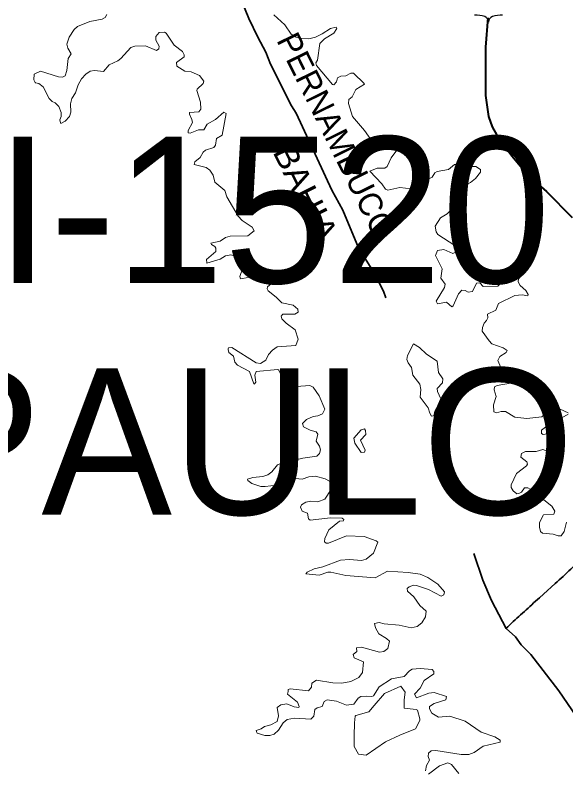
# Model space of a CAD drawing. Extents: x 553962 to 842807, y 8883888 to 9032388.
# Drawn here: x 578729 to 580611, y 8913281 to 8915863 of the extents above; entities that cross this region are included whole.
import ezdxf
from ezdxf.enums import TextEntityAlignment as Align

# ---------------------------------------------------------------- set-up
doc = ezdxf.new("R2010")
doc.units = 0
doc.header["$LTSCALE"] = 160
doc.linetypes.add('LONG_DASH_SHORT_DASH', pattern=[9.9, 6, -1.2, 1.5, -1.2])
doc.layers.add('6', color=7, linetype='Continuous', lineweight=13)

msp = doc.modelspace()

# ---------------------------------------------------------------- linework, layer by layer
at = {"layer": '6', "linetype": 'LONG_DASH_SHORT_DASH', "lineweight": 35}
for points in [[(579500.5, 8915918.8), (579528, 8915851.1), (579557.9, 8915787.1), (579585.9, 8915736.1), (579601.5, 8915694.6), (579673.2, 8915551.9), (579689.7, 8915526.8), (579811.6, 8915263.9), (579848.4, 8915195.6), (579902.4, 8915066.8), (579956.9, 8914978.6), (579987.7, 8914917.9), (579996, 8914895.7)], [(580296.8, 8914021.7), (580327.5, 8913929.6), (580356.8, 8913860.5), (580407, 8913765.4), (580438.5, 8913736.4), (580458.5, 8913709.2), (580491.3, 8913675.5), (580586.9, 8913551.8), (580660.3, 8913442.9), (580699.2, 8913393.6), (580737.3, 8913359.6), (580811.7, 8913316.2), (580854, 8913279.9)]]:
    msp.add_lwpolyline(points, dxfattribs=at)
at = {"layer": '6'}
for points in [[(579042.6, 8915864.7), (579036.6, 8915854.1), (579026.5, 8915848.6), (578984, 8915840.1), (578942.8, 8915823.6), (578931.3, 8915812.9), (578913.5, 8915787.4), (578906.3, 8915762.8), (578908.8, 8915749.6), (578920.7, 8915730.2), (578910.1, 8915714.3), (578905.4, 8915673.6), (578899.8, 8915654.9), (578891.3, 8915650.6), (578877.8, 8915651.1), (578816.4, 8915671), (578794.2, 8915660.6)], [(579827, 8915819.2), (579826.3, 8915820.9), (579806.9, 8915817.1), (579778.4, 8915798), (579755.5, 8915787), (579732.5, 8915781.9), (579702, 8915783.2), (579689.3, 8915787), (579671.8, 8915797.6), (579650.6, 8915829.1), (579613.6, 8915863)], [(578884.8, 8915493.7), (578885.1, 8915492.2), (578900.5, 8915499.9), (578915, 8915515.8), (578919.4, 8915530.8), (578919, 8915558.8), (578922.8, 8915577.5), (578935.5, 8915596.2), (578944.9, 8915624.3), (578956.3, 8915644.6), (578970.4, 8915660.8), (578985.6, 8915671), (579000.1, 8915672.7), (579030.7, 8915669.3), (579050.3, 8915692.7), (579080.5, 8915706.3), (579090.6, 8915713.9), (579124.6, 8915752.1), (579137.7, 8915756.8), (579175.2, 8915757.7), (579212.6, 8915741.2), (579219.7, 8915747), (579221, 8915756.1), (579209.6, 8915777.2), (579210, 8915789.9), (579221.2, 8915802.8), (579239.2, 8915804), (579245.7, 8915800.2), (579272.9, 8915759.8), (579300.9, 8915737.7), (579307.3, 8915727.1), (579306.8, 8915719.5), (579280.5, 8915699.9), (579281.8, 8915688), (579308.6, 8915671), (579330.7, 8915668), (579358.8, 8915655.6), (579373.5, 8915637), (579371.4, 8915628.1), (579351.5, 8915609.8), (579350.2, 8915605.2), (579362.9, 8915564.8), (579364.2, 8915540.6), (579356.9, 8915531.6), (579325, 8915529.4), (579324.7, 8915523.2), (579333.3, 8915505.4), (579334.9, 8915495.1), (579320.1, 8915467.9), (579320.5, 8915460.3), (579327.3, 8915458.6), (579355.3, 8915470.5), (579373.6, 8915470.5), (579385.1, 8915489.7), (579414.3, 8915505.3), (579442.3, 8915530.3), (579450.8, 8915526.1), (579436.8, 8915451.4), (579417.3, 8915441.1), (579414.3, 8915417.4), (579407.7, 8915410.3), (579379.6, 8915400.8), (579371.1, 8915394), (579361.2, 8915375.3), (579342.8, 8915360.6), (579340.4, 8915351.5), (579381.5, 8915341.8), (579394.8, 8915332.4), (579405.9, 8915314.9), (579411.8, 8915291.1), (579445.3, 8915262.8), (579445.3, 8915262.8), (579452.2, 8915240.7), (579490.9, 8915175.1), (579504.9, 8915159.9), (579538.8, 8915137.8), (579546.4, 8915124.3), (579524.3, 8915108.1), (579464, 8915106.8), (579448.3, 8915101.7), (579429.2, 8915089), (579398.2, 8915082.2), (579399.9, 8915077.5), (579411.4, 8915071.1), (579415.2, 8915065.2), (579415.2, 8915053.8), (579383.3, 8915026.2), (579384.2, 8915014.9)], [(579921.2, 8915628.2), (579885.3, 8915664.2), (579876.2, 8915663.8), (579859.2, 8915655.3), (579842.2, 8915653.6), (579830.8, 8915648.5), (579826.8, 8915634.3), (579817.6, 8915624.4), (579813.3, 8915625.1), (579758.5, 8915690.5), (579756.4, 8915699.1), (579762.7, 8915707.9), (579770.8, 8915765.3), (579785.7, 8915781.9), (579817.5, 8915801), (579828.2, 8915816.6), (579827, 8915819.2)], [(578794.2, 8915660.6), (578793.2, 8915641.7), (578798.1, 8915631.8)], [(578798.1, 8915631.8), (578798.6, 8915630.9), (578810.7, 8915628.9), (578825.5, 8915617.1), (578845.1, 8915577.1), (578856.1, 8915567), (578865.9, 8915563), (578878.2, 8915550.3), (578887.1, 8915529.8), (578886.5, 8915516.3), (578882.2, 8915504.7), (578884.8, 8915493.7)], [(580319.7, 8915333.8), (580319.7, 8915334.1), (580303.4, 8915345.2), (580265, 8915344.8), (580242.4, 8915351.9), (580230.5, 8915351.1), (580209.3, 8915334.1), (580171.4, 8915328.2), (580163.5, 8915323.6), (580153.6, 8915308.2), (580123.4, 8915293.3), (580116.2, 8915278.5), (580104.8, 8915272.5), (580081.8, 8915268.7), (580043.5, 8915272.5), (580002, 8915263.6), (579994.3, 8915267), (579994.3, 8915267), (579982.4, 8915285.2), (579941.6, 8915328.6), (579966.2, 8915339.6), (579992.4, 8915339.6), (580000.2, 8915345.2), (580013.4, 8915374.5), (580036.8, 8915405.1), (580058.9, 8915413.2), (580063.1, 8915419.8), (580062.2, 8915424.6), (580045.2, 8915432.7), (580022.3, 8915423.4), (579998.1, 8915429.3), (579962.9, 8915419.5), (579949.7, 8915429.2), (579922.5, 8915467.5), (579881.7, 8915516.3), (579868.5, 8915560.6), (579869.8, 8915574.1), (579880.9, 8915582.8), (579893.2, 8915607.7), (579922.7, 8915626.6), (579921.2, 8915628.2)], [(580480.8, 8914902.8), (580482.1, 8914907.6), (580474.3, 8914920.3), (580454.4, 8914937.7), (580448, 8914950.4), (580448.9, 8914960.2), (580457.3, 8914969.6), (580462.4, 8914982.3), (580461.6, 8914992.9), (580454.3, 8914999.7), (580438.2, 8914993.8), (580417, 8914976.4), (580378.8, 8914935.2), (580328.7, 8914933.9), (580317.1, 8914946.6), (580305.5, 8914945.8), (580292, 8914916.9), (580276.5, 8914915.2), (580267, 8914921.1), (580255.9, 8914922.4), (580244.5, 8914909.3), (580225.8, 8914868.5), (580221.2, 8914864.7), (580202.9, 8914880.3), (580172.3, 8914875.7), (580167.2, 8914884.2), (580196.5, 8914930.9), (580198.2, 8914941.9), (580183.3, 8914963.2), (580188, 8914995), (580165.1, 8915040.5), (580171.9, 8915057.9), (580193.5, 8915060.9), (580224.5, 8915046.9), (580236.8, 8915052.4), (580238.5, 8915059.3), (580231.8, 8915074.9), (580173.1, 8915112.3), (580168, 8915121.3), (580164.7, 8915141.3), (580182.9, 8915168.8), (580205, 8915183.3), (580217.7, 8915195.6), (580223.7, 8915213), (580225.4, 8915235.1), (580231.8, 8915246.2), (580262.3, 8915278.4), (580284.9, 8915290), (580302.2, 8915303.9), (580318.7, 8915324.9), (580319.7, 8915333.8)], [(579384.2, 8915014.9), (579384.2, 8915014.7), (579429.2, 8915027.4), (579448, 8915038.8), (579465.7, 8915042.2), (579504.8, 8915030.8), (579515, 8915020.6), (579496.4, 8914968.3), (579498.8, 8914960.3), (579525.3, 8914964.9), (579586.4, 8914984), (579600.8, 8914979.4), (579609.8, 8914967.5), (579609.3, 8914948.3), (579591.5, 8914933.5), (579589.8, 8914925.9), (579593.2, 8914919.1), (579620.8, 8914897.8), (579640, 8914878.3), (579679.4, 8914870.2), (579695.2, 8914857.4), (579696, 8914847.2), (579684.5, 8914839.8), (579644.2, 8914839.6), (579637.8, 8914832.4), (579640.8, 8914823.8), (579655.7, 8914808.6), (579686.2, 8914786.1), (579696.4, 8914754.2), (579687.9, 8914732.1), (579624.7, 8914728.3), (579608.5, 8914716.8), (579594.5, 8914701.5), (579585.3, 8914682.6), (579567.7, 8914670.9), (579552.4, 8914673.1), (579469.6, 8914726.1), (579458.5, 8914724.6), (579456.6, 8914720.7), (579456.9, 8914719)], [(580619.2, 8914502.6), (580590.8, 8914515), (580573.8, 8914515), (580573.8, 8914515), (580548.3, 8914504.4), (580528.2, 8914488.7), (580477.7, 8914483.1), (580436.9, 8914487.4), (580404.6, 8914507.3), (580389.5, 8914507.4), (580374, 8914502.7), (580364.3, 8914505.7), (580363, 8914529.7), (580373.2, 8914557.9), (580365.6, 8914580.8), (580367.3, 8914591.5), (580375.8, 8914596.1), (580421.7, 8914604.4), (580423.3, 8914611.9), (580401.7, 8914647.5), (580388.8, 8914657.5), (580378.8, 8914681.1), (580384.7, 8914695.1), (580406.8, 8914708.7), (580410.6, 8914715.5), (580396.2, 8914724.4), (580358.4, 8914738.5), (580348.2, 8914748.2), (580325.2, 8914781.9), (580326.1, 8914794.1), (580332, 8914809.3), (580340.1, 8914817.9), (580343.9, 8914827.7), (580343.5, 8914840), (580371.1, 8914854), (580380.9, 8914876.1), (580436.1, 8914903.3), (580461.9, 8914906.3), (580480.7, 8914902.3), (580480.8, 8914902.8)], [(579456.9, 8914719), (579459, 8914708.8), (579475.1, 8914696.4), (579479.3, 8914675.2), (579488.7, 8914665.4), (579529.9, 8914643.8), (579544.2, 8914601.2), (579547.1, 8914600.8), (579547.5, 8914601.5)], [(579547.5, 8914601.5), (579551.1, 8914607.2), (579548.6, 8914631), (579553.2, 8914643.3), (579626.4, 8914650.5), (579630.6, 8914648.3), (579647.1, 8914611.8), (579659.5, 8914600.8), (579690.1, 8914591.9), (579736, 8914595.7), (579747.8, 8914590.2), (579767.8, 8914560.4), (579786.9, 8914514.6), (579779.7, 8914499.3), (579763.1, 8914492.1), (579747.4, 8914490.3), (579724.5, 8914479.3), (579710.9, 8914466.1), (579714, 8914454.6), (579736.8, 8914443.2), (579757.2, 8914437.2), (579763.1, 8914429.6), (579758.1, 8914405), (579769.1, 8914387.9), (579772.9, 8914375.7), (579769.6, 8914363.8), (579760.2, 8914354.4), (579712.2, 8914347.2), (579635.7, 8914329.3), (579625.9, 8914324.2), (579606, 8914300.4), (579592.3, 8914290.3), (579575.4, 8914285.2), (579540.9, 8914281.3), (579523, 8914275.4), (579524, 8914271.2)], [(580613.3, 8914128.8), (580604.8, 8914096.6), (580594.4, 8914082), (580584.8, 8914081.2), (580567.7, 8914087.2), (580531.3, 8914090.6), (580524.1, 8914096.1), (580520.2, 8914111), (580520.7, 8914127.9), (580534.8, 8914153.1), (580569.9, 8914156.4), (580573.3, 8914165.8), (580563.1, 8914183.2), (580535.5, 8914205.3), (580497.3, 8914226.1), (580488.8, 8914241.8), (580480.3, 8914246.1), (580468.9, 8914246.1), (580459, 8914231.2), (580450.6, 8914226.1), (580442.9, 8914225.7), (580430.5, 8914235.1), (580424.2, 8914246.9), (580424.2, 8914256.7), (580442.1, 8914295.3), (580476, 8914320.8), (580479.4, 8914326.4), (580476.9, 8914334.8), (580457.4, 8914350.6), (580459.1, 8914363.3), (580473.4, 8914370.5), (580509.2, 8914370.1), (580532.1, 8914376.9), (580556.4, 8914367.7), (580562.6, 8914368), (580572.5, 8914376.1), (580587.8, 8914415.1), (580600.1, 8914432.9), (580594.2, 8914444), (580588.1, 8914444.4), (580554.2, 8914431.3), (580533.4, 8914428.8), (580527.9, 8914432.2), (580527.9, 8914443.6), (580540.9, 8914453.7), (580619.1, 8914497.9)], [(579524, 8914271.2), (579538, 8914260.5), (579568.6, 8914250.8), (579583.8, 8914249.9), (579622.1, 8914255.4), (579649.3, 8914274.9), (579649.3, 8914274.9), (579663.7, 8914279.6), (579709.5, 8914275.8), (579732.5, 8914283.9), (579755.6, 8914285.6), (579788.6, 8914276.2), (579803.5, 8914268.6), (579809.9, 8914261.2), (579809, 8914240.1), (579786.8, 8914207.3), (579763.1, 8914198.1), (579739.3, 8914199.8), (579722.4, 8914196.8), (579707.1, 8914187.5), (579704.1, 8914179.8), (579710.1, 8914166.6), (579728.3, 8914159.3), (579731.7, 8914140.3), (579737.7, 8914134.8), (579806.4, 8914143.7), (579847.1, 8914142.4), (579852.8, 8914138.1), (579850.7, 8914132.7), (579837.9, 8914131.8), (579800.6, 8914102.6), (579787.4, 8914073.1), (579786.6, 8914060.8), (579792, 8914057), (579799.7, 8914057), (579860.9, 8914081.2), (579922, 8914079.1), (579962.7, 8914065.2), (579968.3, 8914059.6), (579953.5, 8914022.2), (579928.5, 8914002.2), (579912.6, 8913997.1), (579871.9, 8914000.5), (579841.4, 8913998.8), (579780.1, 8913975.4), (579750.5, 8913969.1), (579726.7, 8913957.8), (579723.8, 8913953.4)], [(579723.8, 8913953.4), (579722.9, 8913952), (579767.4, 8913947.8), (579798, 8913958), (579808.2, 8913958), (579859.2, 8913945.7), (579959.3, 8913938.5), (580001.1, 8913961), (580072.5, 8913956.7), (580113.2, 8913950.4), (580139.4, 8913939), (580173.6, 8913916), (580196.5, 8913890), (580194.3, 8913879.9), (580184.6, 8913876), (580141.3, 8913898.1), (580100.9, 8913912), (580090.3, 8913912.6), (580075.4, 8913907.4), (580069.1, 8913901.9), (580070.3, 8913892.2), (580091.6, 8913873), (580111.5, 8913843.3), (580133.2, 8913824.6), (580130.7, 8913804.3), (580118.3, 8913784.7), (580102.2, 8913771.9), (580081.8, 8913767.3), (580041, 8913776.2), (579990.5, 8913780.4), (579973.4, 8913785.5), (579957.3, 8913781.7), (579960.3, 8913766.8), (579972.2, 8913746.4), (579998.5, 8913730.7), (580008.7, 8913721), (580002.3, 8913696.8), (579989.2, 8913686.2), (579973.9, 8913684), (579912.7, 8913701), (579895.3, 8913698.4), (579896.1, 8913686.5), (579883.8, 8913676.2), (579887.2, 8913664.9), (579919.9, 8913650.4), (579916.5, 8913614.7), (579903.8, 8913597.3), (579876.2, 8913583.3), (579845.6, 8913578.2), (579815, 8913578.6), (579759, 8913588), (579742.8, 8913578.2), (579741.9, 8913564.6), (579731.7, 8913551.5), (579669.1, 8913559.1), (579662.3, 8913556.7), (579661.5, 8913549.8)], [(579556.2, 8913406.6), (579582.1, 8913398.9), (579599.2, 8913399.3), (579614.4, 8913403.6), (579628.9, 8913417.2), (579645.1, 8913442.3), (579658.6, 8913453.3), (579684.2, 8913458), (579739, 8913454.6), (579749.5, 8913465.6), (579753.4, 8913487.3), (579760.6, 8913493.2), (579778.4, 8913498.3), (579784.8, 8913514.8), (579795.4, 8913520.4), (579826.9, 8913516.2), (579861.7, 8913502.2), (579885.9, 8913506.4), (579901.7, 8913526.4), (579910.1, 8913531.9), (579928.3, 8913534), (579947.4, 8913531.9), (579953.8, 8913534.4), (579972.6, 8913565.4), (580014.7, 8913592.2), (580058.4, 8913600.7), (580076.3, 8913620.3), (580085.2, 8913625.4), (580113.2, 8913628.3), (580153.6, 8913624.5), (580159.5, 8913617.3), (580159.5, 8913609.3), (580127.2, 8913586.7), (580112.8, 8913561.2), (580093.7, 8913540.8), (580100.9, 8913528.1), (580142.1, 8913543.4), (580160.8, 8913546.3), (580203.3, 8913531.9), (580200.7, 8913520.8), (580160.8, 8913508.5), (580145.1, 8913497.9), (580145.1, 8913490.7), (580153.2, 8913475.8), (580176.1, 8913461.8), (580214, 8913465.6), (580267, 8913448.2), (580321.4, 8913410.4), (580368.1, 8913394.7), (580386.8, 8913382.7), (580386.8, 8913376.4), (580328.2, 8913361.9), (580297.7, 8913341.2), (580278.9, 8913333.9), (580252.6, 8913333.5), (580166.7, 8913347.9), (580150.2, 8913346.2), (580141.3, 8913339), (580139.9, 8913327.1), (580145.1, 8913314.4), (580134.9, 8913296.1), (580131.1, 8913277.9)], [(579661.5, 8913549.8), (579660.3, 8913540.8), (579694.1, 8913512.8), (579699.4, 8913498.4), (579698.1, 8913494.5), (579682.9, 8913497.1), (579682.9, 8913497.1), (579657.7, 8913507.7), (579636.5, 8913504.2), (579624.7, 8913494.5), (579628.9, 8913466.2), (579624.2, 8913447), (579602.7, 8913435.1), (579580.9, 8913429.9), (579570.2, 8913422), (579553, 8913415.7), (579555.4, 8913408.9), (579556.2, 8913406.6)], [(580141.2, 8913266.8), (580179.5, 8913294.8), (580207.5, 8913305.4), (580219.8, 8913300.3), (580245, 8913268.5)]]:
    msp.add_lwpolyline(points, dxfattribs=at)
at = {"layer": '6', "lineweight": 40}
msp.add_lwpolyline([(580343.7, 8915853.7), (580336.1, 8915753.4), (580336.5, 8915587.3), (580346.4, 8915516.3), (580359, 8915480.1), (580374.6, 8915452.4), (580426, 8915381.5), (580483.5, 8915313.2), (580544.8, 8915258.9), (580632.4, 8915170.4)], dxfattribs=at)
at = {"layer": '6'}
for points in [[(580113.2, 8914556.3), (580115.8, 8914581.7), (580111.5, 8914600.4), (580088.1, 8914631.1), (580083.1, 8914657.3), (580071.6, 8914673.5), (580067.3, 8914685.3), (580069.2, 8914698.4), (580090.8, 8914738.9), (580110.2, 8914726.2), (580134.9, 8914702.8), (580171.4, 8914679), (580175.2, 8914640.4), (580190.5, 8914618.6), (580189.7, 8914605), (580171.4, 8914585.1), (580171.9, 8914575.8), (580183.3, 8914550.3), (580184.2, 8914532.8), (580168.4, 8914518.3), (580162.9, 8914508.6), (580160, 8914492.1), (580152.2, 8914491.3), (580145.5, 8914501), (580140, 8914519.7)], [(579909.3, 8914408.7), (579925.4, 8914374.8), (579922.9, 8914368.4), (579911, 8914367.2), (579889.8, 8914398.1), (579886.8, 8914416), (579911.3, 8914444.8), (579923.3, 8914447.4), (579926.7, 8914442.4), (579927.6, 8914428)], [(579890.8, 8913465), (579889, 8913442.7), (579887.1, 8913398.1), (579887.1, 8913360.9), (579902, 8913334.9), (579928, 8913331.2), (579994.8, 8913377.7), (580043.1, 8913399.9), (580097, 8913422.2), (580111.8, 8913450.1), (580111.8, 8913455.7), (580104.4, 8913485.4), (580098.8, 8913487.3), (580058, 8913492.8), (580058, 8913520.7), (580061.7, 8913546.7), (580046.8, 8913567.1), (579991.1, 8913543), (579955.8, 8913502.1), (579937.3, 8913479.8), (579892.7, 8913466.8)]]:
    msp.add_lwpolyline(points, close=True, dxfattribs=at)
at = {"layer": '6', "lineweight": 25}
for centre, radius, start, end in [((580298.8, 8915744.6), 118, 72.8937, 89.9006), ((580327.9, 8915839.3), 18.9, 357.6934, 72.9296), ((580365.7, 8915839.3), 18.9, 107.0704, 182.3065), ((580394.8, 8915744.6), 118, 90.0994, 107.1063)]:
    msp.add_arc(centre, radius, start, end, dxfattribs=at)
at = {"layer": '6', "linetype": 'LONG_DASH_SHORT_DASH', "lineweight": 35}
msp.add_spline([(580405.8, 8913765.1), (580507.1, 8913857.9), (580714.6, 8914060.4), (580822.6, 8914192), (580952.6, 8914306.7), (581077.4, 8914416.4), (581210.8, 8914483.9), (581355.9, 8914509.2), (581407.7, 8914506.8)], degree=3, dxfattribs=at)

# ---------------------------------------------------------------- texts
at = {"layer": '6'}
msp.add_text('PERNAMBUCO', height=80, rotation=296.367, dxfattribs=at).set_placement((579791, 8915433.4), align=Align.CENTER)
for s, p in [('MI-1520', (578105.8, 8914946.5)), ('(PAULO AFONSO)', (578150.5, 8914154.4))]:
    msp.add_text(s, height=500, dxfattribs=at).set_placement(p)
at = {"layer": '6', "width": 1.1}
msp.add_text('BAHIA', height=80, rotation=296.367, dxfattribs=at).set_placement((579686.1, 8915236.7), align=Align.CENTER)

doc.saveas('drawing.dxf')
